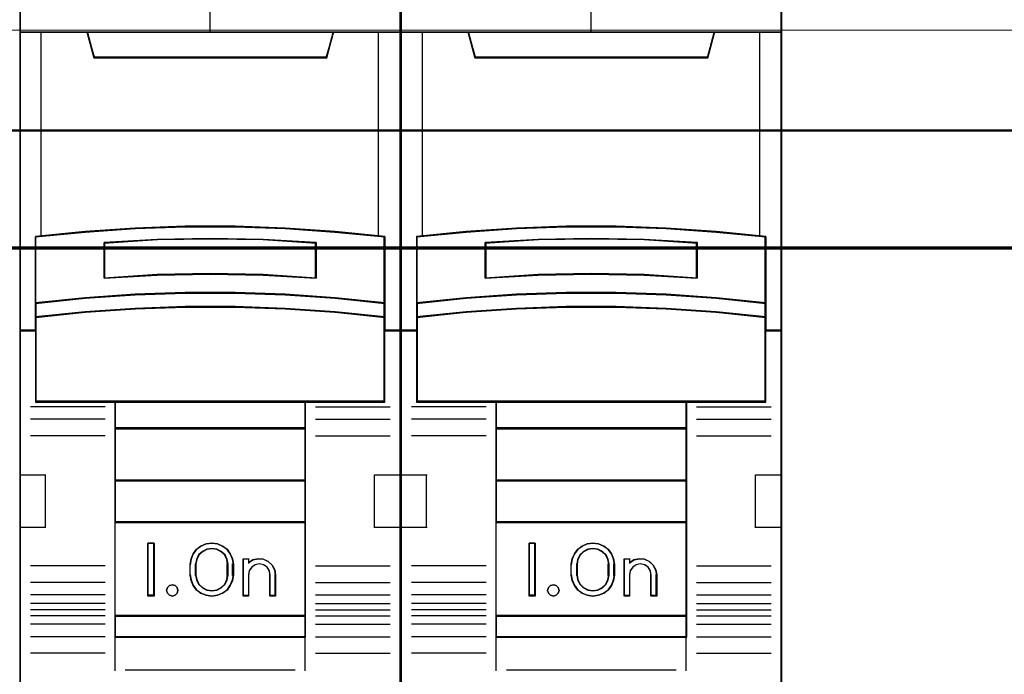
# Model space of a CAD drawing. Header units: millimetres. Extents: x -1290 to 1795, y -4192 to -1311.
# Tile 619 of 656: x 1138.82 to 1148.12, y -2978.59 to -2972.4. Entities that reach past the tile are written whole.
import ezdxf

# ---------------------------------------------------------------- set-up
doc = ezdxf.new("R2010")
doc.units = ezdxf.units.MM
doc.layers.add('30', color=7, linetype='Continuous')
doc.layers.add('45', color=7, linetype='Continuous')
doc.layers.add('Aparatura', color=7, linetype='Continuous', lineweight=13)

# ---------------------------------------------------------------- blocks, each defined once
blk = doc.blocks.new('*U407')
at = {"layer": '45', "color": 7}
for points in [[(477.384088, -383.681609), (459.41111, -383.681609), (459.41111, -465.406348), (477.384088, -465.406348), (477.384088, -383.681609)], [(467.218678, -411.578535), (469.57652, -411.578535), (471.934361, -411.6664), (474.286641, -411.831147), (476.638922, -412.061793), (476.638922, -415.197475), (476.638922, -415.867446), (476.638922, -416.498975), (477.384088, -416.498975), (477.384088, -402.385659), (476.383118, -402.385659), (474.208788, -402.385659), (473.891814, -403.566345), (462.903384, -403.566345), (462.58641, -402.385659), (460.41208, -402.385659), (459.41111, -402.385659), (459.41111, -416.498975), (460.156276, -416.498975), (460.156276, -415.867446), (460.156276, -415.197475), (460.156276, -412.061793), (462.497435, -411.831147), (464.860837, -411.6664), (467.218678, -411.578535)], [(462.897342, -403.601117), (473.899646, -403.601117), (474.21702, -402.385659), (468.392926, -402.385659), (462.579968, -402.385659), (462.897342, -403.601117)], [(471.93581, -414.797008), (474.288459, -414.95747), (476.641107, -415.200931), (476.641107, -412.041478), (474.288459, -411.809084), (471.93581, -411.643088), (469.577599, -411.554557), (467.219389, -411.554557), (464.861178, -411.643088), (462.497406, -411.809084), (460.155881, -412.041478), (460.155881, -415.200931), (462.497406, -414.95747), (464.861178, -414.797008), (467.219389, -414.71401), (469.577599, -414.71401), (471.93581, -414.797008)], [(473.400636, -412.329936), (473.400636, -414.001631), (470.899565, -413.861857), (468.392924, -413.81713), (465.897423, -413.861857), (463.396352, -414.001631), (463.396352, -412.329936), (465.897423, -412.184572), (468.392924, -412.139844), (470.899565, -412.184572), (473.400636, -412.329936)], [(470.899565, -413.861857), (473.400636, -414.001631), (473.400636, -412.329936), (470.899565, -412.184572), (468.392924, -412.139844), (465.897423, -412.184572), (463.396352, -412.329936), (463.396352, -414.001631), (465.897423, -413.861857), (468.392924, -413.81713), (470.899565, -413.861857)], [(474.288459, -414.929302), (471.93581, -414.765172), (469.577599, -414.680277), (467.219389, -414.680277), (464.861178, -414.765172), (462.497406, -414.929302), (460.155881, -415.178326), (460.155881, -415.868804), (462.497406, -415.61978), (464.861178, -415.45565), (467.219389, -415.370755), (469.577599, -415.370755), (471.93581, -415.45565), (474.288459, -415.61978), (476.641107, -415.868804), (476.641107, -415.178326), (474.288459, -414.929302)], [(471.93581, -415.432781), (469.577599, -415.349946), (467.219389, -415.349946), (464.861178, -415.432781), (462.497406, -415.592928), (460.155881, -415.83591), (460.155881, -416.470977), (460.155881, -419.861683), (463.904546, -419.861683), (472.892443, -419.861683), (476.641107, -419.861683), (476.641107, -416.470977), (476.641107, -415.83591), (474.288459, -415.592928), (471.93581, -415.432781)], [(463.89585, -421.116639), (472.901138, -421.116639), (472.901138, -419.82398), (463.89585, -419.82398), (463.89585, -421.116639)], [(472.901138, -421.077141), (463.89585, -421.077141), (463.89585, -423.579871), (472.901138, -423.579871), (472.901138, -421.077141)], [(472.901138, -423.542169), (463.89585, -423.542169), (463.89585, -425.545789), (472.901138, -425.545789), (472.901138, -423.542169)], [(463.89585, -429.976735), (472.901138, -429.976735), (472.901138, -425.508087), (463.89585, -425.508087), (463.89585, -429.976735)], [(465.754198, -426.522464), (465.754198, -429.025195), (465.460586, -429.025195), (465.460586, -426.522464), (465.754198, -426.522464)], [(469.454557, -427.267722), (469.494167, -427.517995), (469.494167, -428.029664), (469.454557, -428.279937), (469.347044, -428.524649), (469.194262, -428.73599), (468.984894, -428.886154), (468.735917, -428.986263), (468.475622, -429.025195), (468.209668, -428.986263), (467.96069, -428.886154), (467.756981, -428.73599), (467.598541, -428.524649), (467.491027, -428.279937), (467.451417, -428.029664), (467.451417, -427.517995), (467.491027, -427.267722), (467.598541, -427.02301), (467.756981, -426.811669), (467.96069, -426.661505), (468.209668, -426.561396), (468.475622, -426.522464), (468.735917, -426.561396), (468.984894, -426.661505), (469.194262, -426.811669), (469.347044, -427.02301), (469.454557, -427.267722)], [(469.238152, -428.029761), (469.238152, -427.516298), (469.198319, -427.293053), (469.095892, -427.080971), (468.919489, -426.913538), (468.708944, -426.807496), (468.475638, -426.768429), (468.23664, -426.807496), (468.026095, -426.913538), (467.849693, -427.080971), (467.747265, -427.293053), (467.707432, -427.516298), (467.707432, -428.029761), (467.747265, -428.253005), (467.849693, -428.465088), (468.026095, -428.632521), (468.23664, -428.738562), (468.475638, -428.772049), (468.708944, -428.738562), (468.919489, -428.632521), (469.095892, -428.465088), (469.198319, -428.253005), (469.238152, -428.029761)], [(470.415741, -427.316384), (470.666411, -427.260357), (470.905688, -427.282768), (471.139268, -427.383615), (471.321574, -427.557298), (471.446909, -427.775802), (471.486789, -428.022319), (471.486789, -429.025195), (471.224724, -429.025195), (471.224724, -428.022319), (471.184844, -427.820623), (471.082297, -427.658146), (470.917082, -427.546093), (470.711988, -427.506874), (470.518288, -427.546093), (470.35877, -427.658146), (470.239132, -427.820623), (470.204949, -428.022319), (470.204949, -429.025195), (469.954279, -429.025195), (469.954279, -427.260357), (470.204949, -427.260357), (470.204949, -427.450847), (470.415741, -427.316384)], [(466.839129, -428.623673), (466.874936, -428.753577), (466.839129, -428.883481), (466.743646, -428.983862), (466.612356, -429.025195), (466.469131, -428.983862), (466.379615, -428.883481), (466.337841, -428.753577), (466.379615, -428.623673), (466.469131, -428.523292), (466.612356, -428.493768), (466.743646, -428.523292), (466.839129, -428.623673)], [(472.901138, -429.939032), (463.89585, -429.939032), (463.89585, -430.962387), (472.901138, -430.962387), (472.901138, -429.939032)]]:
    blk.add_lwpolyline(points, close=True, dxfattribs=at)
at = {"layer": '45', "color": 139}
for points in [[(477.384088, -383.681609), (459.41111, -383.681609), (459.41111, -465.406348), (477.384088, -465.406348), (477.384088, -383.681609)], [(471.928127, -415.450075), (469.575038, -415.367899), (467.22195, -415.367899), (464.868862, -415.450075), (462.510223, -415.608948), (460.173784, -415.849996), (460.173784, -416.480009), (460.173784, -419.843729), (463.914307, -419.843729), (472.882682, -419.843729), (476.623204, -419.843729), (476.623204, -416.480009), (476.623204, -415.849996), (474.275666, -415.608948), (471.928127, -415.450075)], [(466.874936, -428.753577), (466.839129, -428.623673), (466.743646, -428.523292), (466.612356, -428.493768), (466.469131, -428.523292), (466.379615, -428.623673), (466.337841, -428.753577), (466.379615, -428.883481), (466.469131, -428.983862), (466.612356, -429.025195), (466.743646, -428.983862), (466.839129, -428.883481), (466.874936, -428.753577)]]:
    blk.add_lwpolyline(points, close=True, dxfattribs=at)
at = {"layer": '45', "color": 59}
for points in [[(477.366185, -383.699563), (459.430803, -383.699563), (459.430803, -465.388395), (477.366185, -465.388395), (477.366185, -383.699563)], [(467.22204, -411.5731), (469.574949, -411.5731), (471.927858, -411.660742), (474.275218, -411.825069), (476.622577, -412.055128), (476.622577, -415.182833), (476.622577, -415.851099), (476.622577, -416.481022), (477.366185, -416.481022), (477.366185, -402.403612), (476.367309, -402.403612), (474.197527, -402.403612), (473.881216, -403.581294), (462.915772, -403.581294), (462.599461, -402.403612), (460.42968, -402.403612), (459.430803, -402.403612), (459.430803, -416.481022), (460.174411, -416.481022), (460.174411, -415.851099), (460.174411, -415.182833), (460.174411, -412.055128), (462.510672, -411.825069), (464.869131, -411.660742), (467.22204, -411.5731)], [(462.897342, -403.601117), (473.899646, -403.601117), (474.21702, -402.385659), (468.392926, -402.385659), (462.579968, -402.385659), (462.897342, -403.601117)], [(471.93581, -414.797008), (474.288459, -414.95747), (476.641107, -415.200931), (476.641107, -412.041478), (474.288459, -411.809084), (471.93581, -411.643088), (469.577599, -411.554557), (467.219389, -411.554557), (464.861178, -411.643088), (462.497406, -411.809084), (460.155881, -412.041478), (460.155881, -415.200931), (462.497406, -414.95747), (464.861178, -414.797008), (467.219389, -414.71401), (469.577599, -414.71401), (471.93581, -414.797008)], [(473.400636, -412.329936), (473.400636, -414.001631), (470.899565, -413.861857), (468.392924, -413.81713), (465.897423, -413.861857), (463.396352, -414.001631), (463.396352, -412.329936), (465.897423, -412.184572), (468.392924, -412.139844), (470.899565, -412.184572), (473.400636, -412.329936)], [(470.899565, -413.861857), (473.400636, -414.001631), (473.400636, -412.329936), (470.899565, -412.184572), (468.392924, -412.139844), (465.897423, -412.184572), (463.396352, -412.329936), (463.396352, -414.001631), (465.897423, -413.861857), (468.392924, -413.81713), (470.899565, -413.861857)], [(470.890614, -413.846599), (473.382733, -413.983678), (473.382733, -412.344224), (470.890614, -412.201662), (468.392944, -412.157797), (465.906375, -412.201662), (463.414255, -412.344224), (463.414255, -413.983678), (465.906375, -413.846599), (468.392944, -413.802734), (470.890614, -413.846599)], [(474.288459, -414.929302), (471.93581, -414.765172), (469.577599, -414.680277), (467.219389, -414.680277), (464.861178, -414.765172), (462.497406, -414.929302), (460.155881, -415.178326), (460.155881, -415.868804), (462.497406, -415.61978), (464.861178, -415.45565), (467.219389, -415.370755), (469.577599, -415.370755), (471.93581, -415.45565), (474.288459, -415.61978), (476.641107, -415.868804), (476.641107, -415.178326), (474.288459, -414.929302)], [(474.275666, -414.941151), (471.928127, -414.782228), (469.575038, -414.700026), (467.22195, -414.700026), (464.868862, -414.782228), (462.510223, -414.941151), (460.173784, -415.182276), (460.173784, -415.850851), (462.510223, -415.609726), (464.868862, -415.450802), (467.22195, -415.3686), (469.575038, -415.3686), (471.928127, -415.450802), (474.275666, -415.609726), (476.623204, -415.850851), (476.623204, -415.182276), (474.275666, -414.941151)], [(471.93581, -415.432781), (469.577599, -415.349946), (467.219389, -415.349946), (464.861178, -415.432781), (462.497406, -415.592928), (460.155881, -415.83591), (460.155881, -416.470977), (460.155881, -419.861683), (463.904546, -419.861683), (472.892443, -419.861683), (476.641107, -419.861683), (476.641107, -416.470977), (476.641107, -415.83591), (474.288459, -415.592928), (471.93581, -415.432781)], [(463.89585, -421.116639), (472.901138, -421.116639), (472.901138, -419.82398), (463.89585, -419.82398), (463.89585, -421.116639)], [(463.913753, -421.09689), (472.883235, -421.09689), (472.883235, -419.841934), (463.913753, -419.841934), (463.913753, -421.09689)], [(472.901138, -421.077141), (463.89585, -421.077141), (463.89585, -423.579871), (472.901138, -423.579871), (472.901138, -421.077141)], [(472.883235, -421.09689), (463.913753, -421.09689), (463.913753, -423.561917), (472.883235, -423.561917), (472.883235, -421.09689)], [(472.901138, -423.542169), (463.89585, -423.542169), (463.89585, -425.545789), (472.901138, -425.545789), (472.901138, -423.542169)], [(472.883235, -423.560122), (463.913753, -423.560122), (463.913753, -425.527836), (472.883235, -425.527836), (472.883235, -423.560122)], [(463.89585, -429.976735), (472.901138, -429.976735), (472.901138, -425.508087), (463.89585, -425.508087), (463.89585, -429.976735)], [(465.754198, -426.522464), (465.754198, -429.025195), (465.460586, -429.025195), (465.460586, -426.522464), (465.754198, -426.522464)], [(469.454557, -427.267722), (469.494167, -427.517995), (469.494167, -428.029664), (469.454557, -428.279937), (469.347044, -428.524649), (469.194262, -428.73599), (468.984894, -428.886154), (468.735917, -428.986263), (468.475622, -429.025195), (468.209668, -428.986263), (467.96069, -428.886154), (467.756981, -428.73599), (467.598541, -428.524649), (467.491027, -428.279937), (467.451417, -428.029664), (467.451417, -427.517995), (467.491027, -427.267722), (467.598541, -427.02301), (467.756981, -426.811669), (467.96069, -426.661505), (468.209668, -426.561396), (468.475622, -426.522464), (468.735917, -426.561396), (468.984894, -426.661505), (469.194262, -426.811669), (469.347044, -427.02301), (469.454557, -427.267722)], [(469.238152, -428.029761), (469.238152, -427.516298), (469.198319, -427.293053), (469.095892, -427.080971), (468.919489, -426.913538), (468.708944, -426.807496), (468.475638, -426.768429), (468.23664, -426.807496), (468.026095, -426.913538), (467.849693, -427.080971), (467.747265, -427.293053), (467.707432, -427.516298), (467.707432, -428.029761), (467.747265, -428.253005), (467.849693, -428.465088), (468.026095, -428.632521), (468.23664, -428.738562), (468.475638, -428.772049), (468.708944, -428.738562), (468.919489, -428.632521), (469.095892, -428.465088), (469.198319, -428.253005), (469.238152, -428.029761)], [(469.220249, -428.02511), (469.220249, -427.520849), (469.181348, -427.301605), (469.081317, -427.093324), (468.90904, -426.928891), (468.70342, -426.82475), (468.475571, -426.786382), (468.242164, -426.82475), (468.036544, -426.928891), (467.864268, -427.093324), (467.764237, -427.301605), (467.725336, -427.520849), (467.725336, -428.02511), (467.764237, -428.244354), (467.864268, -428.452635), (468.036544, -428.617068), (468.242164, -428.721209), (468.475571, -428.754096), (468.70342, -428.721209), (468.90904, -428.617068), (469.081317, -428.452635), (469.181348, -428.244354), (469.220249, -428.02511)], [(470.415741, -427.316384), (470.666411, -427.260357), (470.905688, -427.282768), (471.139268, -427.383615), (471.321574, -427.557298), (471.446909, -427.775802), (471.486789, -428.022319), (471.486789, -429.025195), (471.224724, -429.025195), (471.224724, -428.022319), (471.184844, -427.820623), (471.082297, -427.658146), (470.917082, -427.546093), (470.711988, -427.506874), (470.518288, -427.546093), (470.35877, -427.658146), (470.239132, -427.820623), (470.204949, -428.022319), (470.204949, -429.025195), (469.954279, -429.025195), (469.954279, -427.260357), (470.204949, -427.260357), (470.204949, -427.450847), (470.415741, -427.316384)], [(466.839129, -428.623673), (466.874936, -428.753577), (466.839129, -428.883481), (466.743646, -428.983862), (466.612356, -429.025195), (466.469131, -428.983862), (466.379615, -428.883481), (466.337841, -428.753577), (466.379615, -428.623673), (466.469131, -428.523292), (466.612356, -428.493768), (466.743646, -428.523292), (466.839129, -428.623673)], [(472.901138, -429.939032), (463.89585, -429.939032), (463.89585, -430.962387), (472.901138, -430.962387), (472.901138, -429.939032)], [(472.883235, -429.956986), (463.913753, -429.956986), (463.913753, -430.944433), (472.883235, -430.944433), (472.883235, -429.956986)]]:
    blk.add_lwpolyline(points, close=True, dxfattribs=at)
at = {"layer": '45', "color": 139}
for points in [[(468.37343, -395.200632), (468.37343, -402.423361)], [(459.41111, -402.385659), (477.384088, -402.385659)], [(462.579968, -402.385659), (462.934451, -403.601117)], [(474.21702, -402.385659), (473.860747, -403.601117)], [(462.896854, -403.563414), (473.900134, -403.563414)], [(476.641107, -412.073416), (474.288459, -411.825779), (471.93581, -411.648895), (469.577599, -411.554557), (467.219389, -411.554557), (464.861178, -411.648895), (462.497406, -411.825779), (460.155881, -412.073416)], [(460.155881, -412.035713), (460.155881, -419.861683)], [(473.400636, -412.364264), (470.899565, -412.192649), (468.392924, -412.139844), (465.897423, -412.192649), (463.396352, -412.364264)], [(476.601721, -419.861683), (476.601721, -412.035713)], [(463.396352, -414.001631), (463.396352, -412.326561)], [(473.361249, -414.001631), (473.361249, -412.326561)], [(473.400636, -414.001631), (470.899565, -413.835696), (468.392924, -413.782597), (465.897423, -413.835696), (463.396352, -414.001631)], [(476.641107, -415.200931), (474.288459, -414.940604), (471.93581, -414.769025), (469.577599, -414.680277), (467.219389, -414.680277), (464.861178, -414.769025), (462.497406, -414.940604), (460.155881, -415.200931)], [(476.641107, -415.868804), (474.288459, -415.609375), (471.93581, -415.438388), (469.577599, -415.349946), (467.219389, -415.349946), (464.861178, -415.438388), (462.497406, -415.609375), (460.155881, -415.868804)], [(460.193478, -416.461273), (459.41111, -416.461273)], [(477.384088, -416.461273), (476.601721, -416.461273)], [(463.433949, -420.086103), (459.910608, -420.086103)], [(476.641107, -419.82398), (460.155881, -419.82398)], [(463.89585, -419.82398), (463.89585, -430.962387)], [(463.89585, -419.82398), (472.901138, -419.82398)], [(472.861751, -419.82398), (472.861751, -430.962387)], [(473.361249, -420.086103), (476.88459, -420.086103)], [(463.433949, -420.673185), (459.910608, -420.673185)], [(473.361249, -420.673185), (476.88459, -420.673185)], [(463.433949, -421.455961), (459.910608, -421.455961)], [(463.89585, -421.077141), (472.901138, -421.077141)], [(473.361249, -421.455961), (476.88459, -421.455961)], [(459.41111, -423.296204), (460.642847, -423.296204)], [(460.60525, -423.296204), (460.60525, -425.798935)], [(476.152351, -425.798935), (476.152351, -423.296204)], [(476.152351, -423.296204), (477.384088, -423.296204)], [(463.89585, -423.542169), (472.901138, -423.542169)], [(463.89585, -425.508087), (472.901138, -425.508087)], [(459.41111, -425.761232), (460.642847, -425.761232)], [(476.152351, -425.761232), (477.384088, -425.761232)], [(465.754198, -426.522464), (465.460586, -426.522464)], [(465.460586, -426.522464), (465.460586, -429.025195)], [(465.714811, -426.522464), (465.714811, -429.025195)], [(469.494167, -427.540433), (469.454557, -427.284519), (469.347044, -427.034292), (469.194262, -426.818187), (468.984894, -426.664639), (468.735917, -426.562273), (468.475622, -426.522464), (468.209668, -426.562273), (467.96069, -426.664639), (467.756981, -426.818187), (467.598541, -427.034292), (467.491027, -427.284519), (467.451417, -427.540433)], [(469.238152, -427.540433), (469.198319, -427.309984), (469.095892, -427.091057), (468.919489, -426.91822), (468.708944, -426.808757), (468.475638, -426.768429), (468.23664, -426.808757), (468.026095, -426.91822), (467.849693, -427.091057), (467.747265, -427.309984), (467.707432, -427.540433)], [(467.451417, -428.044929), (467.451417, -427.50273)], [(467.707432, -428.044929), (467.707432, -427.50273)], [(469.200556, -428.044929), (469.200556, -427.50273)], [(469.45478, -428.044929), (469.45478, -427.50273)], [(469.954279, -427.260357), (470.237148, -427.260357)], [(469.954279, -427.260357), (469.954279, -429.025195)], [(470.199552, -427.260357), (470.199552, -427.484777)], [(471.486789, -428.044929), (471.446741, -427.791097), (471.320878, -427.566109), (471.137804, -427.387273), (470.903241, -427.283433), (470.662957, -427.260357), (470.411231, -427.318046), (470.199552, -427.4565)], [(471.230774, -428.044929), (471.190446, -427.832764), (471.086748, -427.661854), (470.919679, -427.543985), (470.712282, -427.50273), (470.516408, -427.543985), (470.355099, -427.661854), (470.234118, -427.832764), (470.199552, -428.044929)], [(463.433949, -427.596089), (459.910608, -427.596089)], [(467.451417, -428.005431), (467.491027, -428.261796), (467.598541, -428.512464), (467.756981, -428.72895), (467.96069, -428.88277), (468.209668, -428.985316), (468.475622, -429.025195), (468.735917, -428.985316), (468.984894, -428.88277), (469.194262, -428.72895), (469.347044, -428.512464), (469.454557, -428.261796), (469.494167, -428.005431)], [(467.707432, -428.005431), (467.747265, -428.235993), (467.849693, -428.455027), (468.026095, -428.627948), (468.23664, -428.737465), (468.475638, -428.772049), (468.708944, -428.737465), (468.919489, -428.627948), (469.095892, -428.455027), (469.198319, -428.235993), (469.238152, -428.005431)], [(470.199552, -428.005431), (470.199552, -429.025195)], [(471.193177, -428.005431), (471.193177, -429.025195)], [(471.447402, -428.005431), (471.447402, -429.025195)], [(473.361249, -427.596089), (476.88459, -427.596089)], [(463.433949, -428.384252), (459.910608, -428.384252)], [(473.361249, -428.384252), (476.88459, -428.384252)], [(463.433949, -428.969539), (459.910608, -428.969539)], [(463.433949, -429.369904), (459.910608, -429.369904)], [(465.754198, -428.985697), (465.460586, -428.985697)], [(469.954279, -428.985697), (470.237148, -428.985697)], [(471.193177, -428.985697), (471.486789, -428.985697)], [(473.361249, -428.969539), (476.88459, -428.969539)], [(473.361249, -429.369904), (476.88459, -429.369904)], [(463.433949, -429.666138), (459.910608, -429.666138)], [(473.361249, -429.666138), (476.88459, -429.666138)], [(463.433949, -429.949805), (459.910608, -429.949805)], [(463.89585, -429.939032), (472.901138, -429.939032)], [(473.361249, -429.949805), (476.88459, -429.949805)], [(463.433949, -430.35017), (459.910608, -430.35017)], [(473.361249, -430.35017), (476.88459, -430.35017)], [(463.433949, -430.940843), (459.910608, -430.940843)], [(463.89585, -430.924685), (472.901138, -430.924685)], [(463.89585, -430.924685), (463.89585, -432.545894)], [(472.861751, -430.924685), (472.861751, -432.545894)], [(473.361249, -430.940843), (476.88459, -430.940843)], [(463.433949, -431.725415), (459.910608, -431.725415)], [(473.361249, -431.725415), (476.88459, -431.725415)], [(464.389977, -432.508191), (472.407011, -432.508191)]]:
    blk.add_lwpolyline(points, dxfattribs=at)
at = {"layer": '45', "color": 140}
for points in [[(467.218678, -411.578535), (469.57652, -411.578535), (471.934361, -411.6664), (474.286641, -411.831147), (476.638922, -412.061793), (476.638922, -415.197475), (476.638922, -415.867446), (476.638922, -416.498975), (477.384088, -416.498975), (477.384088, -402.385659), (476.383118, -402.385659), (474.208788, -402.385659), (473.891814, -403.566345), (462.903384, -403.566345), (462.58641, -402.385659), (460.41208, -402.385659), (459.41111, -402.385659), (459.41111, -416.498975), (460.156276, -416.498975), (460.156276, -415.867446), (460.156276, -415.197475), (460.156276, -412.061793), (462.497435, -411.831147), (464.860837, -411.6664), (467.218678, -411.578535)], [(462.91422, -403.583163), (473.880978, -403.583163), (474.197327, -402.403612), (468.392049, -402.403612), (462.597871, -402.403612), (462.91422, -403.583163)]]:
    blk.add_lwpolyline(points, close=True, dxfattribs=at)
for points in [[(460.410106, -402.385659), (460.410106, -412.046485)], [(476.347496, -412.046485), (476.347496, -402.385659)]]:
    blk.add_lwpolyline(points, dxfattribs=at)
blk = doc.blocks.new('*U408')
at = {"layer": '45', "color": 7}
for points in [[(495.37139, -383.681609), (477.398411, -383.681609), (477.398411, -465.406348), (495.37139, -465.406348), (495.37139, -383.681609)], [(485.20598, -411.578535), (487.563821, -411.578535), (489.921662, -411.6664), (492.273943, -411.831147), (494.626223, -412.061793), (494.626223, -415.197475), (494.626223, -415.867446), (494.626223, -416.498975), (495.37139, -416.498975), (495.37139, -402.385659), (494.370419, -402.385659), (492.196089, -402.385659), (491.879115, -403.566345), (480.890685, -403.566345), (480.573711, -402.385659), (478.399381, -402.385659), (477.398411, -402.385659), (477.398411, -416.498975), (478.143578, -416.498975), (478.143578, -415.867446), (478.143578, -415.197475), (478.143578, -412.061793), (480.484736, -411.831147), (482.848138, -411.6664), (485.20598, -411.578535)], [(480.884595, -403.601117), (491.885206, -403.601117), (492.202531, -402.385659), (486.379333, -402.385659), (480.56727, -402.385659), (480.884595, -403.601117)], [(489.9226, -414.797008), (492.275505, -414.95747), (494.628409, -415.200931), (494.628409, -412.041478), (492.275505, -411.809084), (489.9226, -411.643088), (487.564134, -411.554557), (485.205667, -411.554557), (482.8472, -411.643088), (480.483171, -411.809084), (478.141392, -412.041478), (478.141392, -415.200931), (480.483171, -414.95747), (482.8472, -414.797008), (485.205667, -414.71401), (487.564134, -414.71401), (489.9226, -414.797008)], [(491.386147, -412.329936), (491.386147, -414.001631), (488.885076, -413.861857), (486.378435, -413.81713), (483.882934, -413.861857), (481.381863, -414.001631), (481.381863, -412.329936), (483.882934, -412.184572), (486.378435, -412.139844), (488.885076, -412.184572), (491.386147, -412.329936)], [(488.885076, -413.861857), (491.386147, -414.001631), (491.386147, -412.329936), (488.885076, -412.184572), (486.378435, -412.139844), (483.882934, -412.184572), (481.381863, -412.329936), (481.381863, -414.001631), (483.882934, -413.861857), (486.378435, -413.81713), (488.885076, -413.861857)], [(492.275505, -414.929302), (489.9226, -414.765172), (487.564134, -414.680277), (485.205667, -414.680277), (482.8472, -414.765172), (480.483171, -414.929302), (478.141392, -415.178326), (478.141392, -415.868804), (480.483171, -415.61978), (482.8472, -415.45565), (485.205667, -415.370755), (487.564134, -415.370755), (489.9226, -415.45565), (492.275505, -415.61978), (494.628409, -415.868804), (494.628409, -415.178326), (492.275505, -414.929302)], [(489.9226, -415.432781), (487.564134, -415.349946), (485.205667, -415.349946), (482.8472, -415.432781), (480.483171, -415.592928), (478.141392, -415.83591), (478.141392, -416.470977), (478.141392, -419.861683), (481.890464, -419.861683), (490.879337, -419.861683), (494.628409, -419.861683), (494.628409, -416.470977), (494.628409, -415.83591), (492.275505, -415.592928), (489.9226, -415.432781)], [(481.881361, -421.116639), (490.888439, -421.116639), (490.888439, -419.82398), (481.881361, -419.82398), (481.881361, -421.116639)], [(490.888439, -421.077141), (481.881361, -421.077141), (481.881361, -423.579871), (490.888439, -423.579871), (490.888439, -421.077141)], [(490.888439, -423.542169), (481.881361, -423.542169), (481.881361, -425.545789), (490.888439, -425.545789), (490.888439, -423.542169)], [(481.881361, -429.976735), (490.888439, -429.976735), (490.888439, -425.508087), (481.881361, -425.508087), (481.881361, -429.976735)], [(483.739709, -426.522464), (483.739709, -429.025195), (483.446097, -429.025195), (483.446097, -426.522464), (483.739709, -426.522464)], [(487.440103, -427.267722), (487.479678, -427.517995), (487.479678, -428.029664), (487.440103, -428.279937), (487.332684, -428.524649), (487.180036, -428.73599), (486.970852, -428.886154), (486.722092, -428.986263), (486.462025, -429.025195), (486.196305, -428.986263), (485.947545, -428.886154), (485.744015, -428.73599), (485.585713, -428.524649), (485.478294, -428.279937), (485.438719, -428.029664), (485.438719, -427.517995), (485.478294, -427.267722), (485.585713, -427.02301), (485.744015, -426.811669), (485.947545, -426.661505), (486.196305, -426.561396), (486.462025, -426.522464), (486.722092, -426.561396), (486.970852, -426.661505), (487.180036, -426.811669), (487.332684, -427.02301), (487.440103, -427.267722)], [(487.225454, -428.029761), (487.225454, -427.516298), (487.185621, -427.293053), (487.083193, -427.080971), (486.906791, -426.913538), (486.696246, -426.807496), (486.462939, -426.768429), (486.223942, -426.807496), (486.013397, -426.913538), (485.836994, -427.080971), (485.734567, -427.293053), (485.694734, -427.516298), (485.694734, -428.029761), (485.734567, -428.253005), (485.836994, -428.465088), (486.013397, -428.632521), (486.223942, -428.738562), (486.462939, -428.772049), (486.696246, -428.738562), (486.906791, -428.632521), (487.083193, -428.465088), (487.185621, -428.253005), (487.225454, -428.029761)], [(488.402503, -427.316384), (488.652881, -427.260357), (488.891878, -427.282768), (489.125185, -427.383615), (489.307278, -427.557298), (489.432467, -427.775802), (489.4723, -428.022319), (489.4723, -429.025195), (489.210541, -429.025195), (489.210541, -428.022319), (489.170708, -427.820623), (489.068281, -427.658146), (488.903259, -427.546093), (488.698404, -427.506874), (488.50493, -427.546093), (488.345599, -427.658146), (488.2261, -427.820623), (488.191958, -428.022319), (488.191958, -429.025195), (487.94158, -429.025195), (487.94158, -427.260357), (488.191958, -427.260357), (488.191958, -427.450847), (488.402503, -427.316384)], [(484.826311, -428.623673), (484.862237, -428.753577), (484.826311, -428.883481), (484.73051, -428.983862), (484.598782, -429.025195), (484.455079, -428.983862), (484.365265, -428.883481), (484.323352, -428.753577), (484.365265, -428.623673), (484.455079, -428.523292), (484.598782, -428.493768), (484.73051, -428.523292), (484.826311, -428.623673)], [(490.888439, -429.939032), (481.881361, -429.939032), (481.881361, -430.962387), (490.888439, -430.962387), (490.888439, -429.939032)]]:
    blk.add_lwpolyline(points, close=True, dxfattribs=at)
at = {"layer": '45', "color": 139}
for points in [[(495.37139, -383.681609), (477.398411, -383.681609), (477.398411, -465.406348), (495.37139, -465.406348), (495.37139, -383.681609)], [(489.914149, -415.450075), (487.561317, -415.367899), (485.208484, -415.367899), (482.855652, -415.450075), (480.49727, -415.608948), (478.161085, -415.849996), (478.161085, -416.480009), (478.161085, -419.843729), (481.901201, -419.843729), (490.8686, -419.843729), (494.608715, -419.843729), (494.608715, -416.480009), (494.608715, -415.849996), (492.261432, -415.608948), (489.914149, -415.450075)], [(484.862237, -428.753577), (484.826311, -428.623673), (484.73051, -428.523292), (484.598782, -428.493768), (484.455079, -428.523292), (484.365265, -428.623673), (484.323352, -428.753577), (484.365265, -428.883481), (484.455079, -428.983862), (484.598782, -429.025195), (484.73051, -428.983862), (484.826311, -428.883481), (484.862237, -428.753577)]]:
    blk.add_lwpolyline(points, close=True, dxfattribs=at)
at = {"layer": '45', "color": 59}
for points in [[(495.353487, -383.699563), (477.416314, -383.699563), (477.416314, -465.388395), (495.353487, -465.388395), (495.353487, -383.699563)], [(485.208328, -411.5731), (487.561472, -411.5731), (489.914616, -411.660742), (492.26221, -411.825069), (494.609804, -412.055128), (494.609804, -415.182833), (494.609804, -415.851099), (494.609804, -416.481022), (495.353487, -416.481022), (495.353487, -402.403612), (494.35451, -402.403612), (492.184512, -402.403612), (491.86817, -403.581294), (480.901631, -403.581294), (480.585289, -402.403612), (478.41529, -402.403612), (477.416314, -402.403612), (477.416314, -416.481022), (478.159996, -416.481022), (478.159996, -415.851099), (478.159996, -415.182833), (478.159996, -412.055128), (480.496491, -411.825069), (482.855185, -411.660742), (485.208328, -411.5731)], [(480.884595, -403.601117), (491.885206, -403.601117), (492.202531, -402.385659), (486.379333, -402.385659), (480.56727, -402.385659), (480.884595, -403.601117)], [(489.9226, -414.797008), (492.275505, -414.95747), (494.628409, -415.200931), (494.628409, -412.041478), (492.275505, -411.809084), (489.9226, -411.643088), (487.564134, -411.554557), (485.205667, -411.554557), (482.8472, -411.643088), (480.483171, -411.809084), (478.141392, -412.041478), (478.141392, -415.200931), (480.483171, -414.95747), (482.8472, -414.797008), (485.205667, -414.71401), (487.564134, -414.71401), (489.9226, -414.797008)], [(491.386147, -412.329936), (491.386147, -414.001631), (488.885076, -413.861857), (486.378435, -413.81713), (483.882934, -413.861857), (481.381863, -414.001631), (481.381863, -412.329936), (483.882934, -412.184572), (486.378435, -412.139844), (488.885076, -412.184572), (491.386147, -412.329936)], [(488.885076, -413.861857), (491.386147, -414.001631), (491.386147, -412.329936), (488.885076, -412.184572), (486.378435, -412.139844), (483.882934, -412.184572), (481.381863, -412.329936), (481.381863, -414.001631), (483.882934, -413.861857), (486.378435, -413.81713), (488.885076, -413.861857)], [(488.876572, -413.846599), (491.368244, -413.983678), (491.368244, -412.344224), (488.876572, -412.201662), (486.379351, -412.157797), (483.893229, -412.201662), (481.401557, -412.344224), (481.401557, -413.983678), (483.893229, -413.846599), (486.379351, -413.802734), (488.876572, -413.846599)], [(492.275505, -414.929302), (489.9226, -414.765172), (487.564134, -414.680277), (485.205667, -414.680277), (482.8472, -414.765172), (480.483171, -414.929302), (478.141392, -415.178326), (478.141392, -415.868804), (480.483171, -415.61978), (482.8472, -415.45565), (485.205667, -415.370755), (487.564134, -415.370755), (489.9226, -415.45565), (492.275505, -415.61978), (494.628409, -415.868804), (494.628409, -415.178326), (492.275505, -414.929302)], [(492.261432, -414.941151), (489.914149, -414.782228), (487.561317, -414.700026), (485.208484, -414.700026), (482.855652, -414.782228), (480.49727, -414.941151), (478.161085, -415.182276), (478.161085, -415.850851), (480.49727, -415.609726), (482.855652, -415.450802), (485.208484, -415.3686), (487.561317, -415.3686), (489.914149, -415.450802), (492.261432, -415.609726), (494.608715, -415.850851), (494.608715, -415.182276), (492.261432, -414.941151)], [(489.9226, -415.432781), (487.564134, -415.349946), (485.205667, -415.349946), (482.8472, -415.432781), (480.483171, -415.592928), (478.141392, -415.83591), (478.141392, -416.470977), (478.141392, -419.861683), (481.890464, -419.861683), (490.879337, -419.861683), (494.628409, -419.861683), (494.628409, -416.470977), (494.628409, -415.83591), (492.275505, -415.592928), (489.9226, -415.432781)], [(481.881361, -421.116639), (490.888439, -421.116639), (490.888439, -419.82398), (481.881361, -419.82398), (481.881361, -421.116639)], [(481.901055, -421.09689), (490.868746, -421.09689), (490.868746, -419.841934), (481.901055, -419.841934), (481.901055, -421.09689)], [(490.888439, -421.077141), (481.881361, -421.077141), (481.881361, -423.579871), (490.888439, -423.579871), (490.888439, -421.077141)], [(490.868746, -421.09689), (481.901055, -421.09689), (481.901055, -423.561917), (490.868746, -423.561917), (490.868746, -421.09689)], [(490.888439, -423.542169), (481.881361, -423.542169), (481.881361, -425.545789), (490.888439, -425.545789), (490.888439, -423.542169)], [(490.868746, -423.560122), (481.901055, -423.560122), (481.901055, -425.527836), (490.868746, -425.527836), (490.868746, -423.560122)], [(481.881361, -429.976735), (490.888439, -429.976735), (490.888439, -425.508087), (481.881361, -425.508087), (481.881361, -429.976735)], [(483.739709, -426.522464), (483.739709, -429.025195), (483.446097, -429.025195), (483.446097, -426.522464), (483.739709, -426.522464)], [(487.440103, -427.267722), (487.479678, -427.517995), (487.479678, -428.029664), (487.440103, -428.279937), (487.332684, -428.524649), (487.180036, -428.73599), (486.970852, -428.886154), (486.722092, -428.986263), (486.462025, -429.025195), (486.196305, -428.986263), (485.947545, -428.886154), (485.744015, -428.73599), (485.585713, -428.524649), (485.478294, -428.279937), (485.438719, -428.029664), (485.438719, -427.517995), (485.478294, -427.267722), (485.585713, -427.02301), (485.744015, -426.811669), (485.947545, -426.661505), (486.196305, -426.561396), (486.462025, -426.522464), (486.722092, -426.561396), (486.970852, -426.661505), (487.180036, -426.811669), (487.332684, -427.02301), (487.440103, -427.267722)], [(487.225454, -428.029761), (487.225454, -427.516298), (487.185621, -427.293053), (487.083193, -427.080971), (486.906791, -426.913538), (486.696246, -426.807496), (486.462939, -426.768429), (486.223942, -426.807496), (486.013397, -426.913538), (485.836994, -427.080971), (485.734567, -427.293053), (485.694734, -427.516298), (485.694734, -428.029761), (485.734567, -428.253005), (485.836994, -428.465088), (486.013397, -428.632521), (486.223942, -428.738562), (486.462939, -428.772049), (486.696246, -428.738562), (486.906791, -428.632521), (487.083193, -428.465088), (487.185621, -428.253005), (487.225454, -428.029761)], [(487.20755, -428.02511), (487.20755, -427.520849), (487.168649, -427.301605), (487.068618, -427.093324), (486.896342, -426.928891), (486.690722, -426.82475), (486.462872, -426.786382), (486.229466, -426.82475), (486.023846, -426.928891), (485.851569, -427.093324), (485.751538, -427.301605), (485.712637, -427.520849), (485.712637, -428.02511), (485.751538, -428.244354), (485.851569, -428.452635), (486.023846, -428.617068), (486.229466, -428.721209), (486.462872, -428.754096), (486.690722, -428.721209), (486.896342, -428.617068), (487.068618, -428.452635), (487.168649, -428.244354), (487.20755, -428.02511)], [(488.402503, -427.316384), (488.652881, -427.260357), (488.891878, -427.282768), (489.125185, -427.383615), (489.307278, -427.557298), (489.432467, -427.775802), (489.4723, -428.022319), (489.4723, -429.025195), (489.210541, -429.025195), (489.210541, -428.022319), (489.170708, -427.820623), (489.068281, -427.658146), (488.903259, -427.546093), (488.698404, -427.506874), (488.50493, -427.546093), (488.345599, -427.658146), (488.2261, -427.820623), (488.191958, -428.022319), (488.191958, -429.025195), (487.94158, -429.025195), (487.94158, -427.260357), (488.191958, -427.260357), (488.191958, -427.450847), (488.402503, -427.316384)], [(484.826311, -428.623673), (484.862237, -428.753577), (484.826311, -428.883481), (484.73051, -428.983862), (484.598782, -429.025195), (484.455079, -428.983862), (484.365265, -428.883481), (484.323352, -428.753577), (484.365265, -428.623673), (484.455079, -428.523292), (484.598782, -428.493768), (484.73051, -428.523292), (484.826311, -428.623673)], [(490.888439, -429.939032), (481.881361, -429.939032), (481.881361, -430.962387), (490.888439, -430.962387), (490.888439, -429.939032)], [(490.868746, -429.956986), (481.901055, -429.956986), (481.901055, -430.944433), (490.868746, -430.944433), (490.868746, -429.956986)]]:
    blk.add_lwpolyline(points, close=True, dxfattribs=at)
at = {"layer": '45', "color": 139}
for points in [[(486.358941, -395.200632), (486.358941, -402.423361)], [(477.398411, -402.385659), (495.37139, -402.385659)], [(480.56727, -402.385659), (480.921752, -403.601117)], [(492.202531, -402.385659), (491.848049, -403.601117)], [(480.882365, -403.563414), (491.885645, -403.563414)], [(494.628409, -412.073416), (492.275505, -411.825779), (489.9226, -411.648895), (487.564134, -411.554557), (485.205667, -411.554557), (482.8472, -411.648895), (480.483171, -411.825779), (478.141392, -412.073416)], [(478.141392, -412.035713), (478.141392, -419.861683)], [(491.386147, -412.364264), (488.885076, -412.192649), (486.378435, -412.139844), (483.882934, -412.192649), (481.381863, -412.364264)], [(494.589022, -419.861683), (494.589022, -412.035713)], [(481.381863, -414.001631), (481.381863, -412.326561)], [(491.348551, -414.001631), (491.348551, -412.326561)], [(491.386147, -414.001631), (488.885076, -413.835696), (486.378435, -413.782597), (483.882934, -413.835696), (481.381863, -414.001631)], [(494.628409, -415.200931), (492.275505, -414.940604), (489.9226, -414.769025), (487.564134, -414.680277), (485.205667, -414.680277), (482.8472, -414.769025), (480.483171, -414.940604), (478.141392, -415.200931)], [(494.628409, -415.868804), (492.275505, -415.609375), (489.9226, -415.438388), (487.564134, -415.349946), (485.205667, -415.349946), (482.8472, -415.438388), (480.483171, -415.609375), (478.141392, -415.868804)], [(478.180779, -416.461273), (477.398411, -416.461273)], [(495.37139, -416.461273), (494.589022, -416.461273)], [(481.42125, -420.086103), (477.897909, -420.086103)], [(494.628409, -419.82398), (478.141392, -419.82398)], [(481.881361, -419.82398), (481.881361, -430.962387)], [(481.881361, -419.82398), (490.888439, -419.82398)], [(490.849053, -419.82398), (490.849053, -430.962387)], [(491.348551, -420.086103), (494.871892, -420.086103)], [(481.42125, -420.673185), (477.897909, -420.673185)], [(491.348551, -420.673185), (494.871892, -420.673185)], [(481.42125, -421.455961), (477.897909, -421.455961)], [(481.881361, -421.077141), (490.888439, -421.077141)], [(491.348551, -421.455961), (494.871892, -421.455961)], [(477.398411, -423.296204), (478.630148, -423.296204)], [(478.590761, -423.296204), (478.590761, -425.798935)], [(494.139653, -425.798935), (494.139653, -423.296204)], [(494.139653, -423.296204), (495.37139, -423.296204)], [(481.881361, -423.542169), (490.888439, -423.542169)], [(481.881361, -425.508087), (490.888439, -425.508087)], [(477.398411, -425.761232), (478.630148, -425.761232)], [(494.139653, -425.761232), (495.37139, -425.761232)], [(483.739709, -426.522464), (483.446097, -426.522464)], [(483.446097, -426.522464), (483.446097, -429.025195)], [(483.702112, -426.522464), (483.702112, -429.025195)], [(487.479678, -427.540433), (487.440103, -427.284519), (487.332684, -427.034292), (487.180036, -426.818187), (486.970852, -426.664639), (486.722092, -426.562273), (486.462025, -426.522464), (486.196305, -426.562273), (485.947545, -426.664639), (485.744015, -426.818187), (485.585713, -427.034292), (485.478294, -427.284519), (485.438719, -427.540433)], [(487.225454, -427.540433), (487.185621, -427.309984), (487.083193, -427.091057), (486.906791, -426.91822), (486.696246, -426.808757), (486.462939, -426.768429), (486.223942, -426.808757), (486.013397, -426.91822), (485.836994, -427.091057), (485.734567, -427.309984), (485.694734, -427.540433)], [(485.438719, -428.044929), (485.438719, -427.50273)], [(485.694734, -428.044929), (485.694734, -427.50273)], [(487.186067, -428.044929), (487.186067, -427.50273)], [(487.442082, -428.044929), (487.442082, -427.50273)], [(487.94158, -427.260357), (488.22445, -427.260357)], [(487.94158, -427.260357), (487.94158, -429.025195)], [(488.185063, -427.260357), (488.185063, -427.484777)], [(489.4723, -428.044929), (489.432252, -427.791097), (489.306389, -427.566109), (489.123316, -427.387273), (488.888752, -427.283433), (488.648468, -427.260357), (488.396742, -427.318046), (488.185063, -427.4565)], [(489.218075, -428.044929), (489.177678, -427.832764), (489.0738, -427.661854), (488.90644, -427.543985), (488.698683, -427.50273), (488.502469, -427.543985), (488.34088, -427.661854), (488.219689, -427.832764), (488.185063, -428.044929)], [(481.42125, -427.596089), (477.897909, -427.596089)], [(485.438719, -428.005431), (485.478294, -428.261796), (485.585713, -428.512464), (485.744015, -428.72895), (485.947545, -428.88277), (486.196305, -428.985316), (486.462025, -429.025195), (486.722092, -428.985316), (486.970852, -428.88277), (487.180036, -428.72895), (487.332684, -428.512464), (487.440103, -428.261796), (487.479678, -428.005431)], [(485.694734, -428.005431), (485.734567, -428.235993), (485.836994, -428.455027), (486.013397, -428.627948), (486.223942, -428.737465), (486.462939, -428.772049), (486.696246, -428.737465), (486.906791, -428.627948), (487.083193, -428.455027), (487.185621, -428.235993), (487.225454, -428.005431)], [(488.185063, -428.005431), (488.185063, -429.025195)], [(489.178688, -428.005431), (489.178688, -429.025195)], [(489.434703, -428.005431), (489.434703, -429.025195)], [(491.348551, -427.596089), (494.871892, -427.596089)], [(481.42125, -428.384252), (477.897909, -428.384252)], [(491.348551, -428.384252), (494.871892, -428.384252)], [(481.42125, -428.969539), (477.897909, -428.969539)], [(481.42125, -429.369904), (477.897909, -429.369904)], [(483.739709, -428.985697), (483.446097, -428.985697)], [(487.94158, -428.985697), (488.22445, -428.985697)], [(489.178688, -428.985697), (489.4723, -428.985697)], [(491.348551, -428.969539), (494.871892, -428.969539)], [(491.348551, -429.369904), (494.871892, -429.369904)], [(481.42125, -429.666138), (477.897909, -429.666138)], [(491.348551, -429.666138), (494.871892, -429.666138)], [(481.42125, -429.949805), (477.897909, -429.949805)], [(481.881361, -429.939032), (490.888439, -429.939032)], [(491.348551, -429.949805), (494.871892, -429.949805)], [(481.42125, -430.35017), (477.897909, -430.35017)], [(491.348551, -430.35017), (494.871892, -430.35017)], [(481.42125, -430.940843), (477.897909, -430.940843)], [(481.881361, -430.924685), (490.888439, -430.924685)], [(481.881361, -430.924685), (481.881361, -432.545894)], [(490.849053, -430.924685), (490.849053, -432.545894)], [(491.348551, -430.940843), (494.871892, -430.940843)], [(481.42125, -431.725415), (477.897909, -431.725415)], [(491.348551, -431.725415), (494.871892, -431.725415)], [(482.375489, -432.508191), (490.394312, -432.508191)]]:
    blk.add_lwpolyline(points, dxfattribs=at)
at = {"layer": '45', "color": 140}
for points in [[(485.20598, -411.578535), (487.563821, -411.578535), (489.921662, -411.6664), (492.273943, -411.831147), (494.626223, -412.061793), (494.626223, -415.197475), (494.626223, -415.867446), (494.626223, -416.498975), (495.37139, -416.498975), (495.37139, -402.385659), (494.370419, -402.385659), (492.196089, -402.385659), (491.879115, -403.566345), (480.890685, -403.566345), (480.573711, -402.385659), (478.399381, -402.385659), (477.398411, -402.385659), (477.398411, -416.498975), (478.143578, -416.498975), (478.143578, -415.867446), (478.143578, -415.197475), (478.143578, -412.061793), (480.484736, -411.831147), (482.848138, -411.6664), (485.20598, -411.578535)], [(480.901522, -403.583163), (491.868279, -403.583163), (492.184628, -402.403612), (486.37935, -402.403612), (480.585173, -402.403612), (480.901522, -403.583163)]]:
    blk.add_lwpolyline(points, close=True, dxfattribs=at)
for points in [[(478.397407, -402.385659), (478.397407, -412.046485)], [(494.333007, -412.046485), (494.333007, -402.385659)]]:
    blk.add_lwpolyline(points, dxfattribs=at)
blk = doc.blocks.new('*U410')
at = {"layer": '30', "color": 7}
for points in [[(117.158256, -556.89784), (548.842747, -556.89784), (117.158256, -556.89784)], [(548.842747, -556.89784), (117.158256, -556.89784), (117.158256, -559.462541), (117.158256, -560.940033), (117.158256, -562.501155), (548.842747, -562.501155), (548.842747, -560.940033), (548.842747, -559.462541), (548.842747, -556.89784)], [(117.158256, -562.414978), (548.842747, -562.414978), (117.158256, -562.414978)], [(548.842747, -562.414978), (117.158256, -562.414978), (117.158256, -563.929666), (117.158256, -584.997598), (117.158256, -586.512286), (548.842747, -586.512286), (548.842747, -584.997598), (548.842747, -563.929666), (548.842747, -562.414978)]]:
    blk.add_lwpolyline(points, close=True, dxfattribs=at)
at = {"layer": '30', "color": 59}
blk.add_lwpolyline([(548.79978, -556.940929), (117.201224, -556.940929), (117.201224, -559.466186), (117.201224, -560.920954), (117.201224, -562.458067), (548.79978, -562.458067), (548.79978, -560.920954), (548.79978, -559.466186), (548.79978, -556.940929)], close=True, dxfattribs=at)

msp = doc.modelspace()

# ---------------------------------------------------------------- linework, layer by layer
at = {"layer": 'Aparatura', "color": 7, "lineweight": 13}
msp.add_lwpolyline([(1070.4596, -2981.5079), (1070.4596, -2972.502), (1156.8252, -2972.502), (1156.8252, -2981.5079)], dxfattribs=at)
msp.add_lwpolyline([(1070.4596, -2972.502), (1156.8252, -2972.502), (1156.8252, -2981.5079), (1070.4596, -2981.5079), (1070.4596, -2972.502)], close=True, dxfattribs=at)

# ---------------------------------------------------------------- block references
at = {"layer": 'Aparatura', "color": 7, "lineweight": 13, "xscale": 0.2, "yscale": 0.2, "zscale": 0.2}
for name, p in [('*U407', (1046.9424, -2892.0443)), ('*U408', (1046.9424, -2892.0443)), ('*U410', (1046.9424, -2862.0686))]:
    msp.add_blockref(name, p, dxfattribs=at)

doc.saveas('drawing.dxf')
